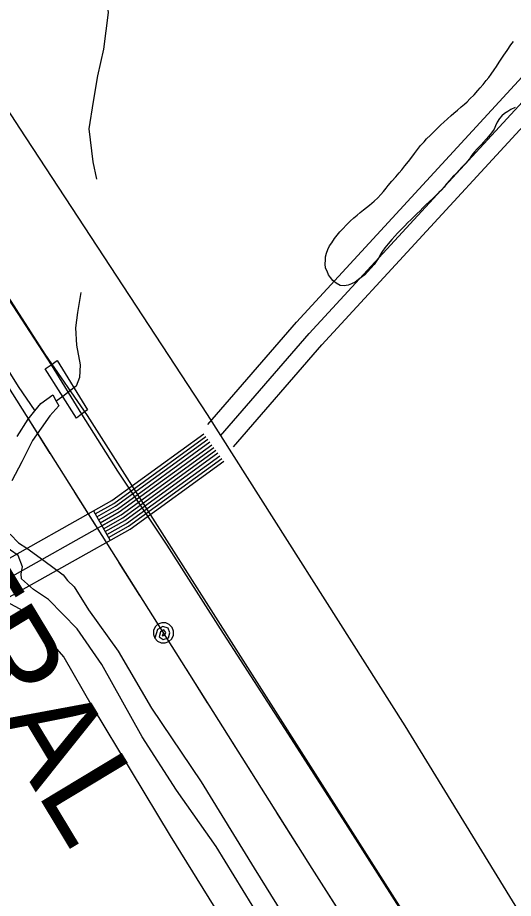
# Model space of a CAD drawing. Extents: x 3297735 to 3335592, y 670436 to 695807.
# Drawn here: x 3329148 to 3329586, y 690145 to 690922 of the extents above; entities that cross this region are included whole.
import ezdxf

# ---------------------------------------------------------------- set-up
doc = ezdxf.new("R2010")
doc.units = 0
for name, color, linetype in [('V-BRDG-OTLN', 7, 'Continuous'), ('V-RAIL-IDEN', 7, 'Continuous'), ('V-RAIL-TRAK', 7, 'Continuous'), ('V-ROAD-CNTR', 7, 'Continuous'), ('V-SITE-OTLN', 7, 'Continuous'), ('V-TOPO-SHOR', 7, 'Continuous'), ('V-UTIL-LINE', 7, 'Continuous')]:
    doc.layers.add(name, color=color, linetype=linetype)

msp = doc.modelspace()

# ---------------------------------------------------------------- linework, layer by layer
at = {"layer": 'V-BRDG-OTLN'}
msp.add_lwpolyline([(3329200.43, 690568.83), (3329172.87, 690612.33), (3329177.94, 690615.94), (3329183.31, 690619.76), (3329210, 690576.26), (3329204.91, 690572.31)], close=True, dxfattribs=at)
at = {"layer": 'V-RAIL-TRAK'}
msp.add_lwpolyline([(3328575.56, 691554.8), (3328627.17, 691476.08), (3328679.67, 691393.01), (3328700.13, 691360.85), (3328773.73, 691247.44), (3328855.54, 691119.14), (3328913.28, 691029.11), (3328978.9, 690926.03), (3329048.9, 690816.43), (3329114.52, 690713.35), (3329177.94, 690615.94), (3329204.91, 690572.31), (3329236.62, 690522.14), (3329279.93, 690456.91), (3329327.17, 690382.97), (3329389.73, 690285.98), (3329439.6, 690208.13), (3329495.59, 690120.28), (3329548.96, 690036.34), (3329613.27, 689935.44)], dxfattribs=at)
at = {"layer": 'V-ROAD-CNTR'}
msp.add_line((3329215.27, 690487.04), (3329229.95, 690460.87), dxfattribs=at)
for points in [[(3327634.85, 693191.3), (3327924.75, 692735.25), (3328040.4, 692556.22), (3328316.15, 692126.62), (3328721.54, 691496.07), (3328963.85, 691111.47), (3329149.98, 690824.77), (3329315.6, 690572), (3329489.79, 690297.46), (3329750.01, 689873.2), (3329947.02, 689574.81), (3330325.3, 688983.25), (3330632.95, 688504.32), (3330968.62, 687984.79), (3331105.1, 687763.75)], [(3330919.91, 687892), (3330745.82, 688162.6), (3330696.81, 688237.94), (3330310.51, 688848.39), (3330028.26, 689285.24), (3329749.7, 689715.1), (3329704.7, 689793.24), (3329210.08, 690571.17), (3329172.86, 690625.21), (3328716.87, 691335.79), (3328358.45, 691897.66)], [(3329316.11, 690563.11), (3329394.35, 690653.64), (3329650.78, 690932.37), (3329885.32, 691203.47), (3330068.55, 691407.55)], [(3329327.46, 690553.3), (3329405.55, 690643.66), (3329661.97, 690922.38), (3329896.58, 691193.55), (3330079.71, 691397.53)], [(3329338.81, 690543.49), (3329416.75, 690633.67), (3329673.17, 690912.39), (3329907.83, 691183.63), (3330090.87, 691387.51)], [(3329045.48, 690404.59), (3329070.75, 690409.84), (3329122.75, 690435.15), (3329231.57, 690496.18), (3329312.5, 690555.15)], [(3329216.74, 690484.42), (3329233.19, 690493.65), (3329314.27, 690552.73)], [(3329218.21, 690481.81), (3329234.82, 690491.12), (3329316.03, 690550.3)], [(3329219.68, 690479.19), (3329236.44, 690488.59), (3329317.8, 690547.88)], [(3329221.15, 690476.57), (3329238.06, 690486.06), (3329319.57, 690545.45)], [(3326825.6, 689868.97), (3327447.21, 689933.78), (3328086.32, 690003.44), (3328112.91, 690009.15), (3328162.33, 690027.25), (3328551.33, 690197.76), (3328926.85, 690361.97), (3329038.45, 690387.81), (3329075.63, 690395.53), (3329129.71, 690421.86), (3329239.68, 690483.53), (3329321.33, 690543.03)], [(3329222.61, 690473.96), (3329239.68, 690483.53), (3329321.33, 690543.03)], [(3329224.08, 690471.34), (3329241.31, 690481), (3329323.1, 690540.6)], [(3329225.55, 690468.72), (3329242.93, 690478.47), (3329324.87, 690538.18)], [(3329227.02, 690466.11), (3329244.55, 690475.94), (3329326.63, 690535.75)], [(3329039.52, 690372.66), (3329041.67, 690373.16), (3329080.51, 690381.22), (3329136.66, 690408.56), (3329247.8, 690470.88), (3329330.17, 690530.91)], [(3329228.48, 690463.49), (3329246.18, 690473.41), (3329328.4, 690533.33)]]:
    msp.add_lwpolyline(points, dxfattribs=at)
at = {"layer": 'V-SITE-OTLN'}
msp.add_lwpolyline([(3328406.42, 690450.59), (3328414.18, 690449.34), (3328428.7, 690447), (3328450.62, 690438.66), (3328537.16, 690427.58), (3328672.21, 690427.93), (3328787.18, 690427.87), (3328910.92, 690429.29), (3328998.14, 690431.71), (3329015.66, 690432.13), (3329028.44, 690431.43), (3329032.28, 690431.48), (3329057.64, 690431.87), (3329121.19, 690416.34), (3329152.99, 690399.27), (3329189.24, 690358.12), (3329214.33, 690314.55), (3329283.06, 690200.39), (3329378.56, 690046.4)], dxfattribs=at)
at = {"layer": 'V-TOPO-SHOR'}
msp.add_line((3329188.23, 690588.08), (3329182.52, 690583.7), dxfattribs=at)
for points in [[(3328507.78, 691586.36), (3328633.07, 691395.99), (3328659.08, 691354.86), (3328676.81, 691326.65), (3328716.99, 691266.13), (3328753.64, 691206.19), (3328826.9, 691102.8), (3328887.19, 691007.6), (3328941.58, 690914.16), (3328997.73, 690828.96), (3329073.37, 690714.98), (3329123.01, 690638), (3329149.02, 690596.87), (3329163.76, 690575.38)], [(3329181.81, 691067.2), (3329195.8, 691047.63), (3329205.88, 691027.62), (3329212.02, 691010.64), (3329212.51, 690990.6), (3329213.85, 690977.54), (3329216.07, 690962.73), (3329219.58, 690953.15), (3329222.65, 690947.06), (3329226.59, 690937.93), (3329228.36, 690926.6), (3329224.09, 690894.35), (3329218.92, 690870.81), (3329215.06, 690848.15), (3329211.21, 690824.18), (3329214.77, 690794.99), (3329217.9, 690779.75)], [(3329462.84, 690760.22), (3329466.07, 690763.3), (3329468.62, 690766.2), (3329471, 690768.93), (3329473.37, 690771.84), (3329475.24, 690774.23), (3329478.47, 690777.82), (3329482.04, 690781.75), (3329484.93, 690785.33), (3329487.14, 690787.9), (3329489.86, 690791.32), (3329493.08, 690795.24), (3329495.98, 690799.17), (3329498.35, 690802.25), (3329501.07, 690806), (3329503.62, 690809.25), (3329506.85, 690812.67), (3329509.06, 690815.23), (3329512.46, 690818.48), (3329515.69, 690821.72), (3329518.41, 690824.46), (3329521.64, 690827.7), (3329524.19, 690829.93), (3329527.42, 690833.01), (3329530.82, 690835.74), (3329533.2, 690837.79), (3329536.43, 690840.53), (3329539.67, 690843.44), (3329542.56, 690845.83), (3329544.77, 690848.05), (3329547.32, 690850.62), (3329550.89, 690854.2), (3329554.29, 690857.96), (3329556.33, 690860.36), (3329558.88, 690863.09), (3329561.59, 690866.68), (3329563.8, 690869.41), (3329566.01, 690872.32), (3329568.73, 690876.24), (3329570.77, 690879.15), (3329572.97, 690882.9), (3329574.84, 690885.63), (3329577.22, 690889.05), (3329580.1, 690893.32), (3329583.33, 690898.1), (3329585.71, 690901.17)], [(3329587.06, 690843.05), (3329583.31, 690841.17), (3329580.59, 690839.45), (3329577.86, 690837.57), (3329575.31, 690835.52), (3329573.27, 690833.3), (3329571.41, 690830.06), (3329569.88, 690826.64), (3329568.52, 690823.74), (3329566.32, 690820.49), (3329563.6, 690817.42), (3329561.56, 690815.03), (3329559.18, 690812.46), (3329557.31, 690809.9), (3329553.57, 690806.48), (3329551.36, 690803.75), (3329548.98, 690800.85), (3329546.78, 690797.77), (3329543.55, 690793.67), (3329539.98, 690790.08), (3329537.94, 690787.86), (3329535.22, 690784.79), (3329532.5, 690782.22), (3329529.61, 690778.81), (3329526.38, 690775.22), (3329524.51, 690772.66), (3329522.13, 690769.92), (3329519.92, 690767.87), (3329517.2, 690765.14), (3329514.48, 690762.57), (3329511.59, 690760.01), (3329508.19, 690756.76), (3329505.81, 690754.37), (3329503.43, 690751.8), (3329500.88, 690749.41), (3329497.82, 690746.33), (3329495.27, 690743.94), (3329492.55, 690741.55), (3329489.49, 690738.3), (3329486.94, 690735.57), (3329483.54, 690732.15), (3329481.16, 690729.41), (3329478.44, 690726.34), (3329475.21, 690722.75), (3329472.15, 690718.99), (3329470.28, 690716.26), (3329468.25, 690712.84), (3329466.55, 690710.11), (3329464.68, 690707.04), (3329462.81, 690704.48), (3329459.92, 690701.06), (3329457.03, 690697.98), (3329454.48, 690695.42), (3329451.42, 690693.03), (3329449.04, 690691.15), (3329446.15, 690688.92), (3329442.91, 690687.38), (3329440.02, 690686.18), (3329436.44, 690685.66), (3329432.86, 690685.99), (3329429.28, 690687.86), (3329426.37, 690690.23), (3329424.32, 690692.79), (3329422.61, 690695.34), (3329421.41, 690698.4), (3329420.04, 690701.3), (3329419.69, 690704.88)], [(3329419.69, 690704.88), (3329419.85, 690708.11), (3329420.01, 690711.18), (3329420.85, 690714.42), (3329422.04, 690717.67), (3329423.56, 690720.74), (3329425.43, 690723.64), (3329427.81, 690727.23), (3329430.19, 690730.3), (3329432.56, 690733.21), (3329435.46, 690736.11), (3329438.17, 690739.02), (3329441.75, 690742.61), (3329444.98, 690745.51), (3329447.87, 690747.91), (3329450.59, 690750.3), (3329453.31, 690752.52), (3329456.03, 690754.58), (3329458.75, 690756.8), (3329462.84, 690760.22)], [(3329204.22, 690679.81), (3329201.18, 690662.08), (3329199.47, 690648.57), (3329200.38, 690633.32), (3329203.48, 690615.91), (3329203.07, 690604.58), (3329200.04, 690597.16), (3329198.09, 690595.66), (3329188.23, 690588.08)], [(3329148.18, 690552.63), (3329157.72, 690567.9), (3329163.76, 690575.38), (3329169.01, 690581.87), (3329179.45, 690589.31), (3329182.52, 690583.7), (3329184.7, 690579.74), (3329176.88, 690571), (3329161.69, 690549.18), (3329152.16, 690530.42), (3329143.49, 690513.41)], [(3329141.87, 690466.35), (3329149.3, 690458.96), (3329156.71, 690454.19), (3329171.56, 690443.34), (3329188.58, 690430.75), (3329192.52, 690425.53), (3329198.19, 690419.89), (3329210.88, 690399.88), (3329237.12, 690363.35), (3329266.44, 690312.89), (3329310.18, 690248.09), (3329356.99, 690171.98), (3329401.62, 690099.78)], [(3329363.21, 690126.25), (3329323.4, 690191.06), (3329288.41, 690240.63), (3329258.23, 690287.6), (3329222.77, 690351.55), (3329200.9, 690382.86), (3329175.57, 690408.94), (3329162.48, 690417.61), (3329157.23, 690422.39), (3329151.99, 690427.17), (3329151.55, 690431.52), (3329152.84, 690437.63), (3329148.89, 690447.64), (3329135.36, 690457.19), (3329122.28, 690460.64), (3329118.79, 690462.37), (3329111.82, 690463.22), (3329102.68, 690459.28), (3329099.2, 690455.35), (3329088.76, 690450.09), (3329071.34, 690449.61), (3329018.62, 690449.04)]]:
    msp.add_lwpolyline(points, dxfattribs=at)
at = {"layer": 'V-UTIL-LINE'}
for points in [[(3330474.97, 685655.13), (3330447.73, 685743.31), (3330401.48, 685941.36), (3330443.06, 686234.1), (3330505.26, 686525.72), (3330541.02, 686905.98), (3330587.83, 687295.41), (3330631.53, 687650.33), (3330688.85, 688037.19), (3330544.36, 688246.51), (3330445.79, 688552.11), (3329849.5, 689477.31), (3329408.04, 690171.61), (3328970.9, 690864.89), (3328673.28, 691303.95), (3328183.43, 692092.3), (3327926.62, 692482.29), (3327674.97, 692862.68), (3327176.64, 693625.99), (3326955.47, 694013.23), (3326951.15, 694022.08)], [(3329177.26, 690537.61), (3329159.13, 690566.37)], [(3329216.73, 690475.02), (3329198.6, 690503.78)], [(3329256.2, 690412.42), (3329238.07, 690441.18)], [(3329277.01, 690379.43), (3329275.88, 690376.78), (3329278.16, 690377.26), (3329279.17, 690379.81), (3329277.34, 690382.1), (3329274.39, 690380.43), (3329273.24, 690375.88), (3329276.81, 690373.55), (3329281.47, 690374.95), (3329282.7, 690379.36), (3329281.19, 690383.57), (3329276.61, 690385.08), (3329271.79, 690382.42), (3329269.4, 690374.62), (3329271.81, 690372.08), (3329275.02, 690370.65), (3329278.53, 690370.56), (3329281.81, 690371.81), (3329284.36, 690374.23), (3329285.79, 690377.44), (3329285.88, 690380.95), (3329284.62, 690384.23), (3329282.2, 690386.77), (3329279, 690388.2), (3329275.49, 690388.3), (3329272.21, 690387.04), (3329269.66, 690384.62), (3329268.23, 690381.41), (3329268.14, 690377.9), (3329269.4, 690374.62)], [(3329315.94, 690317.68), (3329297.81, 690346.44)], [(3329355.41, 690255.09), (3329337.27, 690283.85)], [(3329394.88, 690192.49), (3329376.74, 690221.25)], [(3329434.5, 690130), (3329416.26, 690158.69)]]:
    msp.add_lwpolyline(points, dxfattribs=at)

# ---------------------------------------------------------------- texts
at = {"layer": 'V-RAIL-IDEN'}
msp.add_text('ILLINOIS   CENTRAL', height=82.9998, rotation=301.11646, dxfattribs=at).set_placement((3328645.03, 691099.16))

doc.saveas('drawing.dxf')
